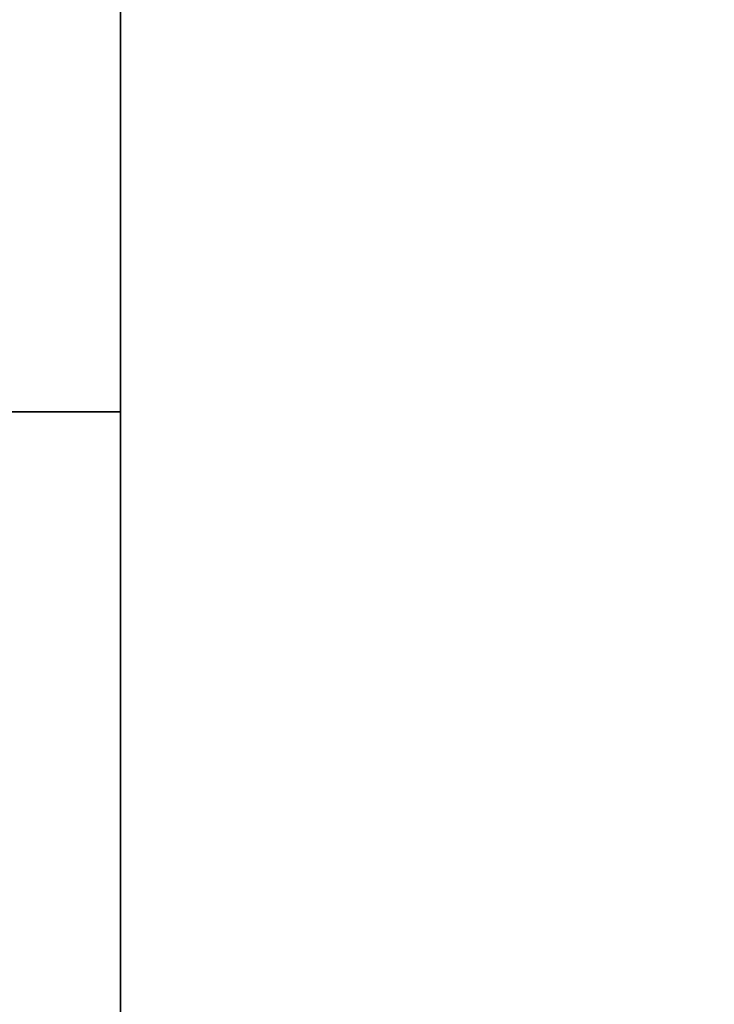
# Model space of a CAD drawing. Extents: x 248.8 to 273, y 2872.5 to 2876.7.
# Tile 627 of 656: x 272.7505 to 272.8112, y 2874.6697 to 2874.7558. Entities that reach past the tile are written whole.
import ezdxf

# ---------------------------------------------------------------- set-up
doc = ezdxf.new("R2010")
doc.units = 0
doc.header["$LTSCALE"] = 150
doc.header["$MEASUREMENT"] = 0
doc.layers.add('3DFACE_SHAPE', color=7, linetype='CONTINUOUS')

msp = doc.modelspace()

# ---------------------------------------------------------------- linework, layer by layer
at = {"layer": '3DFACE_SHAPE', "color": 13}
for points, invisible_edges in [([(272.856187, 2872.521516, -0.1905), (272.856187, 2876.721516, -0.1905), (272.759337, 2872.521516, -0.1905)], 2), ([(272.856187, 2876.721516, -0.1905), (272.759337, 2876.721516, -0.1905), (272.759337, 2872.521516, -0.1905)], 12), ([(272.759337, 2876.721516, -0.0095), (272.856187, 2876.558366, -0.0095), (272.856187, 2874.684666, -0.0095)], 13), ([(272.856187, 2874.684666, -0.0095), (272.856187, 2874.558366, -0.0095), (272.759337, 2876.721516, -0.0095)], 14), ([(272.856187, 2874.558366, -0.0095), (272.856187, 2872.684666, -0.0095), (272.759337, 2876.721516, -0.0095)], 14), ([(272.759337, 2876.721516, -0.0095), (272.856187, 2872.684666, -0.0095), (272.856187, 2872.558366, -0.0095)], 13), ([(272.759337, 2872.521516, -0.0095), (272.759337, 2876.721516, -0.0095), (272.856187, 2872.558366, -0.0095)], 14), ([(272.759337, 2872.521516), (272.759337, 2876.721516), (272.759337, 2872.521516, -0.0095)], 2), ([(272.759337, 2876.721516), (272.759337, 2876.721516, -0.0095), (272.759337, 2872.521516, -0.0095)], 12), ([(272.959337, 2872.521516), (272.959337, 2876.721516), (272.759337, 2872.521516)], 2), ([(272.959337, 2876.721516), (272.759337, 2876.721516), (272.759337, 2872.521516)], 12), ([(272.759337, 2872.521516, -0.2), (272.759337, 2876.721516, -0.2), (272.959337, 2872.521516, -0.2)], 2), ([(272.759337, 2876.721516, -0.2), (272.959337, 2876.721516, -0.2), (272.959337, 2872.521516, -0.2)], 12), ([(272.759337, 2872.521516, -0.1905), (272.759337, 2876.721516, -0.1905), (272.759337, 2872.521516, -0.2)], 2), ([(272.759337, 2876.721516, -0.1905), (272.759337, 2876.721516, -0.2), (272.759337, 2872.521516, -0.2)], 12), ([(270.959337, 2874.521516), (272.759337, 2874.521516), (270.959337, 2874.721516)], 2), ([(272.759337, 2874.521516), (272.759337, 2874.721516), (270.959337, 2874.721516)], 12), ([(270.959337, 2874.721516, -0.0095), (272.759337, 2874.721516, -0.0095), (270.959337, 2874.624666, -0.0095)], 2), ([(272.759337, 2874.721516, -0.0095), (272.759337, 2874.624666, -0.0095), (270.959337, 2874.624666, -0.0095)], 12), ([(270.959337, 2874.721516), (272.759337, 2874.721516), (270.959337, 2874.721516, -0.0095)], 2), ([(272.759337, 2874.721516), (272.759337, 2874.721516, -0.0095), (270.959337, 2874.721516, -0.0095)], 12), ([(270.959337, 2874.624666, -0.1905), (272.759337, 2874.624666, -0.1905), (270.959337, 2874.721516, -0.1905)], 2), ([(272.759337, 2874.624666, -0.1905), (272.759337, 2874.721516, -0.1905), (270.959337, 2874.721516, -0.1905)], 12), ([(270.959337, 2874.721516, -0.2), (272.759337, 2874.721516, -0.2), (270.959337, 2874.521516, -0.2)], 2), ([(272.759337, 2874.721516, -0.2), (272.759337, 2874.521516, -0.2), (270.959337, 2874.521516, -0.2)], 12), ([(270.959337, 2874.721516, -0.1905), (272.759337, 2874.721516, -0.1905), (270.959337, 2874.721516, -0.2)], 2), ([(272.759337, 2874.721516, -0.1905), (272.759337, 2874.721516, -0.2), (270.959337, 2874.721516, -0.2)], 12), ([(272.759337, 2874.521516), (272.759337, 2874.624666, -0.0095), (272.759337, 2874.721516)], 3), ([(272.759337, 2874.624666, -0.0095), (272.759337, 2874.721516, -0.0095), (272.759337, 2874.721516)], 12), ([(272.759337, 2874.721516, -0.1905), (272.759337, 2874.624666, -0.1905), (272.759337, 2874.721516, -0.2)], 2), ([(272.759337, 2874.624666, -0.1905), (272.759337, 2874.618366, -0.1905), (272.759337, 2874.721516, -0.2)], 14), ([(272.759337, 2874.721516, -0.2), (272.759337, 2874.618366, -0.1905), (272.759337, 2874.521516, -0.2)], 3)]:
    msp.add_3dface(points, dxfattribs=dict(at, invisible_edges=invisible_edges))

doc.saveas('drawing.dxf')
